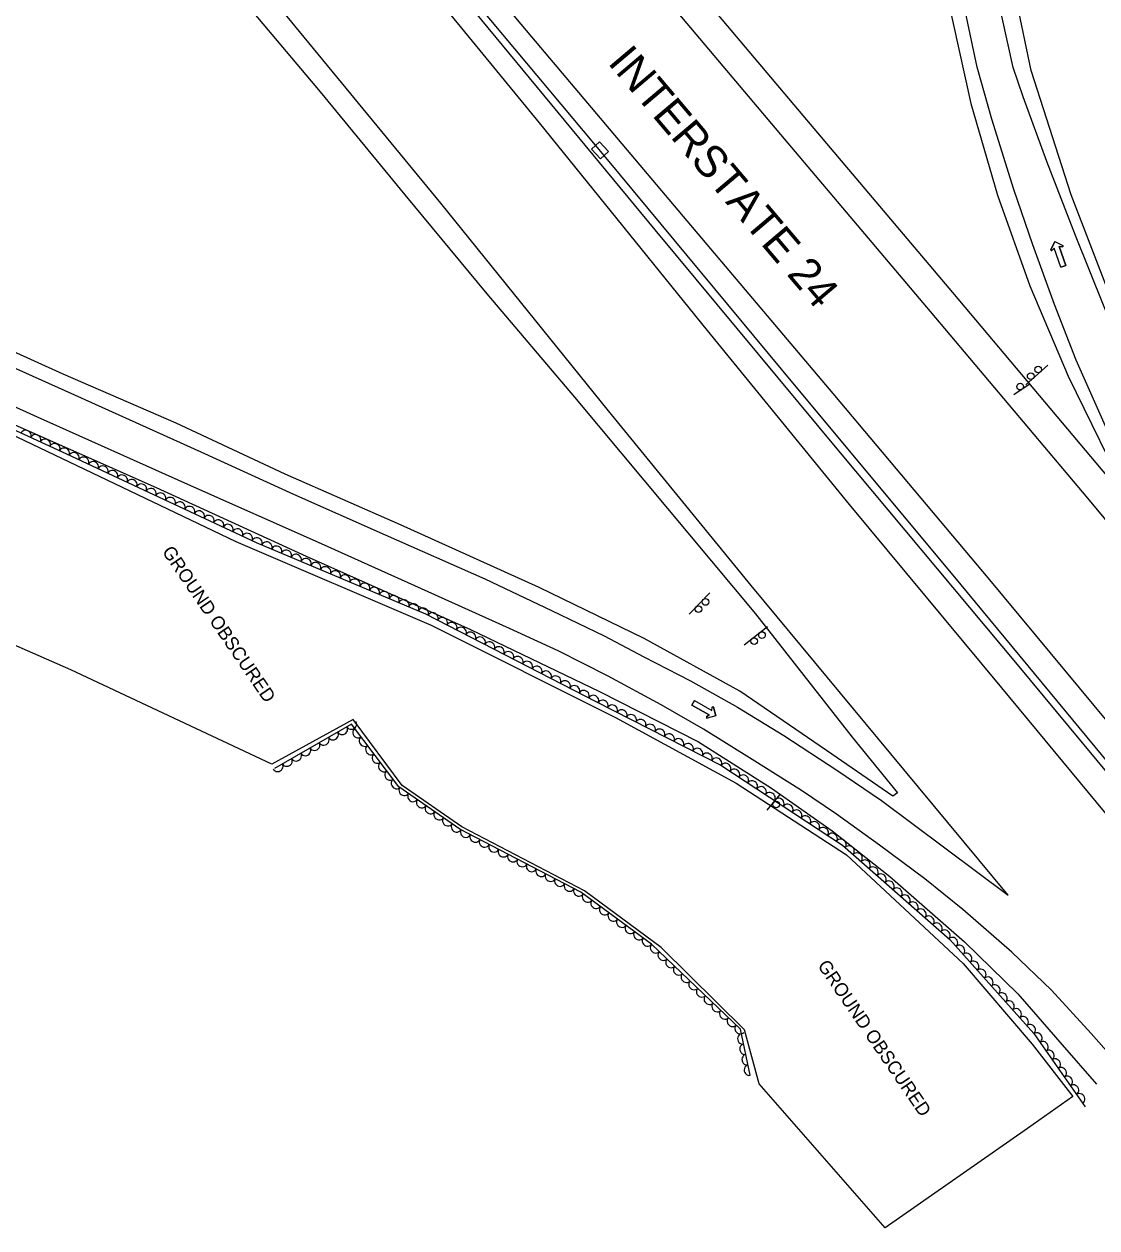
# Model space of a CAD drawing. Extents: x 1746719 to 1766531, y 631721 to 662391.
# Drawn here: x 1765092 to 1765496, y 631721.4 to 632174.7 of the extents above; entities that cross this region are included whole.
import ezdxf

# ---------------------------------------------------------------- set-up
doc = ezdxf.new("R2010")
doc.units = 0
for name, color, linetype in [('SURVEY - AERIAL SURVEY - Photo Control - Points - Elevations', 7, 'Continuous'), ('SURVEY - AERIAL SURVEY - Photo Control - Points - Locators', 7, 'Continuous'), ('SURVEY - AERIAL SURVEY - Photo Control - Points - Numbers', 7, 'Continuous'), ('SURVEY - AERIAL SURVEY - Photo Control with Text', 7, 'Continuous'), ('SURVEY - CENTERLINE - Preliminary Curve Text', 7, 'Continuous'), ('SURVEY - CONTROL - Grid', 7, 'Continuous'), ('SURVEY - CONTROL - Points - Numbers', 7, 'Continuous')]:
    doc.layers.add(name, color=color, linetype=linetype)

msp = doc.modelspace()

# ---------------------------------------------------------------- linework, layer by layer
at = {"layer": 'SURVEY - AERIAL SURVEY - Photo Control - Points - Elevations'}
for points in [[(1765613.08, 631857.84), (1765592.44, 631889.95), (1765573.16, 631922.16), (1765555.5, 631953.06), (1765540.07, 631980.66), (1765523.25, 632013.48), (1765508.94, 632043.83), (1765498.69, 632068.22), (1765487.98, 632095.12), (1765477.19, 632123.03), (1765468.29, 632147.31), (1765464.5, 632158.36), (1765456.25, 632196.1), (1765448.28, 632241.73), (1765443.07, 632284.6), (1765440.36, 632328.63), (1765439.98, 632371.91), (1765443.18, 632410.17), (1765448.12, 632451.74), (1765455.37, 632495.99), (1765462.05, 632527.34), (1765469.91, 632552.14), (1765479.57, 632576.84), (1765491.84, 632602.17)], [(1765440.07, 632593.9), (1765442.19, 632580.17), (1765443.24, 632562.14), (1765443.57, 632544.12), (1765438.07, 632506.08), (1765430.69, 632456.98), (1765425.32, 632416.17), (1765421.03, 632362.35), (1765421.61, 632323.27), (1765424.05, 632280.68), (1765427.02, 632252.66), (1765432.84, 632220.18), (1765439.47, 632185.87), (1765448.55, 632144.79), (1765458.63, 632110.27), (1765470.74, 632076.1), (1765485.2, 632042.08), (1765508.89, 631993.69)], [(1765617.91, 631861.18), (1765587.7, 631908.53), (1765560.09, 631956.58), (1765539.13, 631994.63), (1765521.12, 632029.66), (1765501.27, 632071.64), (1765486.38, 632110.47), (1765471.26, 632157.22), (1765461.36, 632204.84), (1765452.6, 632262.35), (1765447.87, 632307.48), (1765446.38, 632361.69), (1765451.48, 632418.12), (1765458.2, 632469.59), (1765473.12, 632538.35), (1765494.3, 632592.71)], [(1765551.33, 631814.51), (1765509.18, 631865.7), (1765460.27, 631924.71), (1765402.9, 631993.76), (1765349.42, 632059.3), (1765286.16, 632137.54), (1765219.57, 632218.76), (1765150.25, 632304.42), (1765105.99, 632358.22), (1765051.65, 632424.04), (1764996.08, 632491.66), (1764956.31, 632539.98), (1764947.09, 632551.71)], [(1764960.97, 632553.75), (1765002.06, 632504.48), (1765047.43, 632450.05), (1765098.33, 632389.2), (1765153.07, 632323.99), (1765227.7, 632235.87), (1765283.12, 632169.95), (1765341.55, 632100.59), (1765396.59, 632035.58), (1765455.58, 631965.42), (1765512.04, 631897.43), (1765570.28, 631827.66)], [(1765462.61, 631846.67), (1765423.33, 631894.06), (1765365.85, 631963.25), (1765312.16, 632029.04), (1765248.93, 632107.24), (1765182.36, 632188.44), (1765113.06, 632274.07), (1765068.95, 632327.69), (1765014.6, 632393.53), (1764959.01, 632461.17), (1764948.05, 632474.49)], [(1765142.52, 632410.73), (1765264.38, 632266.82), (1765319.85, 632200.86), (1765378.23, 632131.56), (1765433.28, 632066.53), (1765492.42, 631996.2), (1765545.94, 631931.74)], [(1765173.5, 632391.16), (1765272.79, 632273.92), (1765328.26, 632207.95), (1765386.63, 632138.66), (1765441.69, 632073.62), (1765508.89, 631993.69)], [(1765061.17, 632320.64), (1765093.26, 632282), (1765128.79, 632238.84), (1765165.75, 632194.16), (1765203.52, 632149.28), (1765235.39, 632110.44), (1765266.27, 632073.12), (1765299.29, 632034.26), (1765334.32, 631992.31), (1765367.47, 631952.58), (1765403.91, 631906.13), (1765420.97, 631885.28), (1765419.13, 631884.02), (1765394.14, 631901.2), (1765361.51, 631923.56), (1765325.56, 631943.32), (1765286.02, 631962.56), (1765233.72, 631986.17), (1765190.29, 632005.22), (1765149.26, 632024.46), (1765106.78, 632042.95), (1765056.82, 632065.46)], [(1765545.94, 631931.74), (1765529.13, 631962.02), (1765514.52, 631991.06), (1765499.76, 632022.17), (1765488.26, 632048.18), (1765479.99, 632069.08), (1765471.83, 632091.62), (1765464.72, 632112.45), (1765456.44, 632138.98), (1765450.91, 632158.46), (1765446.47, 632179.19)], [(1765054.4, 632060.48), (1765111.06, 632035.08), (1765158.59, 632013.64), (1765193.44, 631997.68), (1765228.05, 631982.4), (1765265.5, 631965.83), (1765290.61, 631953.91), (1765310.42, 631944.36), (1765325.36, 631936.41), (1765342.97, 631927.37), (1765360.66, 631917.51), (1765378.09, 631906.83), (1765398.1, 631893.81), (1765414.85, 631882.29), (1765462.61, 631846.67)], [(1765505.22, 631781.63), (1765493.86, 631794.63), (1765478.89, 631810.87), (1765464.02, 631825.25), (1765445.48, 631841.28), (1765431.18, 631852.88), (1765414.2, 631865.58), (1765397.94, 631877.17), (1765384.73, 631886.12), (1765366.16, 631897.78), (1765347.86, 631909.16), (1765331.95, 631918.39), (1765312.02, 631929.13), (1765293.17, 631938.66), (1765274.84, 631947.12), (1765244.14, 631960.95), (1765203.98, 631978.95), (1765153.71, 632001.37), (1765097.05, 632026.74), (1765048.57, 632048.62)], [(1765077.1, 632028.78), (1765141.79, 632000.18), (1765198.2, 631974.31), (1765260.11, 631946.8), (1765308.77, 631923.4), (1765346.01, 631904.41), (1765373.45, 631886.95), (1765396.28, 631870.88), (1765418.07, 631853.78), (1765446.13, 631829.06), (1765466.21, 631809.56), (1765482.9, 631790.35), (1765495.82, 631775.46)]]:
    msp.add_lwpolyline(points, dxfattribs=at)
at = {"layer": 'SURVEY - AERIAL SURVEY - Photo Control - Points - Locators'}
for p, q in [((1765478.68, 632089.77), (1765480.16, 632092.81)), ((1765480.16, 632092.81), (1765478.68, 632089.77)), ((1765479.98, 632090.3), (1765479.06, 632089.48)), ((1765479.98, 632090.3), (1765479.06, 632089.48)), ((1765482.44, 632083.19), (1765479.98, 632090.3)), ((1765482.44, 632083.19), (1765479.98, 632090.3)), ((1765480.16, 632092.81), (1765483.2, 632091.33)), ((1765480.16, 632092.81), (1765483.2, 632091.33)), ((1765483.07, 632090.86), (1765481.84, 632090.94)), ((1765481.84, 632090.94), (1765484.3, 632083.83)), ((1765484.3, 632083.83), (1765481.84, 632090.94)), ((1765481.84, 632090.94), (1765483.07, 632090.86)), ((1765484.3, 632083.83), (1765482.44, 632083.19)), ((1765482.44, 632083.19), (1765484.3, 632083.83)), ((1765343.48, 631918.28), (1765344.46, 631919.99)), ((1765344.46, 631919.99), (1765343.48, 631918.28)), ((1765350.01, 631914.55), (1765343.48, 631918.28)), ((1765343.48, 631918.28), (1765350.01, 631914.55)), ((1765344.46, 631919.99), (1765350.98, 631916.26)), ((1765344.46, 631919.99), (1765350.98, 631916.26)), ((1765350.98, 631916.26), (1765351.14, 631917.47)), ((1765350.98, 631916.26), (1765351.14, 631917.47)), ((1765351.62, 631917.51), (1765352.51, 631914.25)), ((1765352.51, 631914.25), (1765351.62, 631917.51)), ((1765349.03, 631913.8), (1765350.01, 631914.55)), ((1765350.01, 631914.55), (1765349.03, 631913.8)), ((1765352.51, 631914.25), (1765349.25, 631913.36)), ((1765352.51, 631914.25), (1765349.25, 631913.36))]:
    msp.add_line(p, q, dxfattribs=at)
msp.add_lwpolyline([(1765044.53, 632040.67), (1765109.02, 632009.84), (1765171.82, 631979.85), (1765245.32, 631948.38), (1765314.73, 631913.54), (1765360.18, 631888.87), (1765401.66, 631861.83), (1765445.71, 631820.91), (1765471.67, 631790.58), (1765486.93, 631770.91), (1765469.91, 631758.86), (1765416.24, 631721.38), (1765368.79, 631775.62), (1765363.37, 631795.95), (1765331.95, 631826.98), (1765303.06, 631848.28), (1765256.87, 631872.37), (1765234.44, 631888.01), (1765215.97, 631912.84), (1765185.38, 631895.99), (1765109.68, 631931.6), (1765071.68, 631948.14)], dxfattribs=at)
for centre, start, end in [((1765478.9, 632089.67), 154.0249, 311.5181), ((1765478.9, 632089.67), 154.0249, 311.5181), ((1765483.09, 632091.11), 266.5766, 64.0249), ((1765483.09, 632091.11), 266.5766, 64.0249), ((1765351.38, 631917.44), 15.2179, 172.7111), ((1765351.38, 631917.44), 15.2179, 172.7111), ((1765349.18, 631913.6), 127.7697, 285.2179), ((1765349.18, 631913.6), 127.7697, 285.2179)]:
    msp.add_arc(centre, 0.246, start, end, dxfattribs=at)
at = {"layer": 'SURVEY - AERIAL SURVEY - Photo Control - Points - Numbers'}
for points in [[(1765560.92, 631819.1), (1765515.65, 631873.77), (1765466.15, 631933.51), (1765399.44, 632013.32), (1765329.71, 632097.2), (1765243.39, 632201.75), (1765158.16, 632303.8), (1765080.83, 632397.01), (1764991.91, 632504.37), (1764952.62, 632552.7)], [(1764955.92, 632552.91), (1764992.06, 632508.68), (1765041.02, 632449.26), (1765098, 632380.66), (1765161.77, 632304.15), (1765237.26, 632212.55), (1765311.65, 632123.69), (1765382.03, 632038.92), (1765441.78, 631967.25), (1765509.08, 631885.87), (1765563.31, 631820.73)]]:
    msp.add_lwpolyline(points, dxfattribs=at)
at = {"layer": 'SURVEY - AERIAL SURVEY - Photo Control with Text'}
for points in [[(1764452.49, 632404.38), (1764486.33, 632373.71), (1764531, 632332.53), (1764585.35, 632287.52), (1764640.85, 632245.36), (1764695.65, 632207.87), (1764755.06, 632171.24), (1764806.67, 632143.96), (1764873.53, 632116.53), (1764931.05, 632087.11), (1765002.56, 632056.17), (1765050.95, 632039.19), (1765107.97, 632012.83), (1765179.41, 631979.54), (1765243.14, 631952.64), (1765307.28, 631919.61), (1765354.38, 631895.66), (1765400.19, 631865.55), (1765440.63, 631830.04), (1765472.29, 631794.56), (1765491.64, 631767.03)], [(1765365.5, 631778.88), (1765361.82, 631796.19), (1765328.3, 631828.22), (1765301.63, 631847.82), (1765256.08, 631871.51), (1765233.17, 631887.46), (1765215.35, 631911.06), (1765186.3, 631894.42)]]:
    msp.add_lwpolyline(points, dxfattribs=at)
for centre, major_axis in [((1765092.7, 632019.89), (1.82, -0.84)), ((1765096.33, 632018.21), (1.82, -0.84)), ((1765099.96, 632016.53), (1.82, -0.84)), ((1765103.59, 632014.85), (1.82, -0.84)), ((1765107.22, 632013.17), (1.82, -0.84)), ((1765110.85, 632011.49), (1.81, -0.84)), ((1765114.47, 632009.8), (1.81, -0.84)), ((1765118.1, 632008.11), (1.81, -0.84)), ((1765121.72, 632006.42), (1.81, -0.84)), ((1765125.35, 632004.73), (1.81, -0.84)), ((1765128.97, 632003.04), (1.81, -0.84)), ((1765132.6, 632001.35), (1.81, -0.84)), ((1765136.23, 631999.66), (1.81, -0.84)), ((1765139.85, 631997.97), (1.81, -0.84)), ((1765143.48, 631996.28), (1.81, -0.84)), ((1765147.1, 631994.59), (1.81, -0.84)), ((1765150.73, 631992.9), (1.81, -0.84)), ((1765154.35, 631991.21), (1.81, -0.84)), ((1765157.98, 631989.52), (1.81, -0.84)), ((1765161.61, 631987.83), (1.81, -0.84)), ((1765165.23, 631986.14), (1.81, -0.84)), ((1765168.86, 631984.45), (1.81, -0.84)), ((1765172.48, 631982.77), (1.81, -0.84)), ((1765176.11, 631981.08), (1.81, -0.84)), ((1765179.74, 631979.4), (1.84, -0.78)), ((1765183.43, 631977.84), (1.84, -0.78)), ((1765187.11, 631976.29), (1.84, -0.78)), ((1765190.8, 631974.73), (1.84, -0.78)), ((1765194.48, 631973.18), (1.84, -0.78)), ((1765198.17, 631971.62), (1.84, -0.78)), ((1765201.85, 631970.06), (1.84, -0.78)), ((1765205.54, 631968.51), (1.84, -0.78)), ((1765209.22, 631966.95), (1.84, -0.78)), ((1765212.91, 631965.4), (1.84, -0.78)), ((1765216.59, 631963.84), (1.84, -0.78)), ((1765220.28, 631962.29), (1.84, -0.78)), ((1765223.96, 631960.73), (1.84, -0.78)), ((1765227.65, 631959.17), (1.84, -0.78)), ((1765231.33, 631957.62), (1.84, -0.78)), ((1765235.02, 631956.06), (1.84, -0.78)), ((1765238.7, 631954.51), (1.84, -0.78)), ((1765242.39, 631952.95), (1.84, -0.78)), ((1765245.97, 631951.18), (1.78, -0.92)), ((1765249.53, 631949.35), (1.78, -0.92)), ((1765253.08, 631947.51), (1.78, -0.92)), ((1765256.64, 631945.68), (1.78, -0.92)), ((1765260.19, 631943.85), (1.78, -0.92)), ((1765263.75, 631942.02), (1.78, -0.92)), ((1765267.31, 631940.19), (1.78, -0.92)), ((1765270.86, 631938.36), (1.78, -0.92)), ((1765274.42, 631936.53), (1.78, -0.92)), ((1765277.98, 631934.7), (1.78, -0.92)), ((1765281.53, 631932.87), (1.78, -0.92)), ((1765285.09, 631931.03), (1.78, -0.92)), ((1765288.64, 631929.2), (1.78, -0.92)), ((1765292.2, 631927.37), (1.78, -0.92)), ((1765295.76, 631925.54), (1.78, -0.92)), ((1765299.31, 631923.71), (1.78, -0.92)), ((1765302.87, 631921.88), (1.78, -0.92)), ((1765306.43, 631920.05), (1.78, -0.92)), ((1765309.99, 631918.23), (1.78, -0.91)), ((1765313.55, 631916.42), (1.78, -0.91)), ((1765317.12, 631914.6), (1.78, -0.91)), ((1765215.34, 631911.06), (-1.74, -0.99)), ((1765320.68, 631912.79), (1.78, -0.91)), ((1765324.25, 631910.98), (1.78, -0.91)), ((1765208.4, 631907.08), (-1.74, -0.99)), ((1765211.87, 631909.07), (-1.74, -0.99)), ((1765217.75, 631907.88), (-1.21, 1.6)), ((1765327.82, 631909.16), (1.78, -0.91)), ((1765331.38, 631907.35), (1.78, -0.91)), ((1765334.95, 631905.54), (1.78, -0.91)), ((1765201.46, 631903.1), (-1.74, -0.99)), ((1765204.93, 631905.09), (-1.74, -0.99)), ((1765220.16, 631904.69), (-1.21, 1.6)), ((1765222.57, 631901.49), (-1.21, 1.6)), ((1765338.51, 631903.73), (1.78, -0.91)), ((1765342.08, 631901.91), (1.78, -0.91)), ((1765194.52, 631899.12), (-1.74, -0.99)), ((1765197.99, 631901.11), (-1.74, -0.99)), ((1765224.99, 631898.3), (-1.21, 1.6)), ((1765345.64, 631900.1), (1.78, -0.91)), ((1765349.21, 631898.29), (1.78, -0.91)), ((1765352.77, 631896.47), (1.78, -0.91)), ((1765187.58, 631895.15), (-1.74, -0.99)), ((1765191.05, 631897.13), (-1.74, -0.99)), ((1765227.4, 631895.11), (-1.21, 1.6)), ((1765356.22, 631894.45), (1.67, -1.1)), ((1765359.56, 631892.25), (1.67, -1.1)), ((1765229.81, 631891.92), (-1.21, 1.6)), ((1765232.22, 631888.73), (-1.21, 1.6)), ((1765362.9, 631890.05), (1.67, -1.1)), ((1765366.25, 631887.86), (1.67, -1.1)), ((1765235.16, 631886.08), (-1.64, 1.14)), ((1765238.44, 631883.8), (-1.64, 1.14)), ((1765369.59, 631885.66), (1.67, -1.1)), ((1765372.93, 631883.46), (1.67, -1.1)), ((1765241.72, 631881.51), (-1.64, 1.14)), ((1765245, 631879.23), (-1.64, 1.14)), ((1765376.27, 631881.27), (1.67, -1.1)), ((1765379.62, 631879.07), (1.67, -1.1)), ((1765248.29, 631876.94), (-1.64, 1.14)), ((1765251.57, 631874.65), (-1.64, 1.14)), ((1765382.96, 631876.87), (1.67, -1.1)), ((1765386.3, 631874.68), (1.67, -1.1)), ((1765254.85, 631872.37), (-1.64, 1.14)), ((1765258.3, 631870.36), (-1.77, 0.92)), ((1765389.64, 631872.48), (1.67, -1.1)), ((1765392.99, 631870.28), (1.67, -1.1)), ((1765261.85, 631868.51), (-1.77, 0.92)), ((1765265.4, 631866.67), (-1.77, 0.92)), ((1765396.33, 631868.09), (1.67, -1.1)), ((1765399.67, 631865.89), (1.67, -1.1)), ((1765268.95, 631864.82), (-1.77, 0.92)), ((1765272.49, 631862.97), (-1.77, 0.92)), ((1765276.04, 631861.13), (-1.77, 0.92)), ((1765402.73, 631863.32), (1.5, -1.32)), ((1765405.74, 631860.68), (1.5, -1.32)), ((1765279.59, 631859.28), (-1.77, 0.92)), ((1765283.14, 631857.44), (-1.77, 0.92)), ((1765408.74, 631858.04), (1.5, -1.32)), ((1765411.75, 631855.4), (1.5, -1.32)), ((1765286.69, 631855.59), (-1.77, 0.92)), ((1765290.24, 631853.75), (-1.77, 0.92)), ((1765414.75, 631852.76), (1.5, -1.32)), ((1765293.79, 631851.9), (-1.77, 0.92)), ((1765297.34, 631850.06), (-1.77, 0.92)), ((1765300.89, 631848.21), (-1.77, 0.92)), ((1765417.76, 631850.12), (1.5, -1.32)), ((1765420.77, 631847.48), (1.5, -1.32)), ((1765304.18, 631845.95), (-1.61, 1.18)), ((1765307.4, 631843.58), (-1.61, 1.18)), ((1765423.77, 631844.84), (1.5, -1.32)), ((1765426.78, 631842.21), (1.5, -1.32)), ((1765310.62, 631841.21), (-1.61, 1.18)), ((1765313.85, 631838.84), (-1.61, 1.18)), ((1765429.78, 631839.57), (1.5, -1.32)), ((1765317.07, 631836.48), (-1.61, 1.18)), ((1765320.29, 631834.11), (-1.61, 1.18)), ((1765432.79, 631836.93), (1.5, -1.32)), ((1765435.79, 631834.29), (1.5, -1.32)), ((1765323.51, 631831.74), (-1.61, 1.18)), ((1765326.74, 631829.37), (-1.61, 1.18)), ((1765438.8, 631831.65), (1.5, -1.32)), ((1765441.67, 631828.87), (1.33, -1.49)), ((1765329.79, 631826.8), (-1.45, 1.38)), ((1765444.33, 631825.89), (1.33, -1.49)), ((1765332.68, 631824.03), (-1.45, 1.38)), ((1765335.57, 631821.27), (-1.45, 1.38)), ((1765447, 631822.9), (1.33, -1.49)), ((1765449.66, 631819.92), (1.33, -1.49)), ((1765338.47, 631818.51), (-1.45, 1.38)), ((1765341.36, 631815.74), (-1.45, 1.38)), ((1765452.32, 631816.93), (1.33, -1.49)), ((1765344.25, 631812.98), (-1.45, 1.38)), ((1765454.99, 631813.95), (1.33, -1.49)), ((1765457.65, 631810.97), (1.33, -1.49)), ((1765347.14, 631810.22), (-1.45, 1.38)), ((1765350.03, 631807.45), (-1.45, 1.38)), ((1765460.31, 631807.98), (1.33, -1.49)), ((1765352.93, 631804.69), (-1.45, 1.38)), ((1765355.82, 631801.93), (-1.45, 1.38)), ((1765462.97, 631805), (1.33, -1.49)), ((1765465.64, 631802.01), (1.33, -1.49)), ((1765358.71, 631799.16), (-1.45, 1.38)), ((1765468.3, 631799.03), (1.33, -1.49)), ((1765361.6, 631796.4), (-1.45, 1.38)), ((1765362.59, 631792.57), (-0.42, 1.96)), ((1765470.96, 631796.04), (1.33, -1.49)), ((1765473.44, 631792.91), (1.15, -1.64)), ((1765363.42, 631788.66), (-0.42, 1.96)), ((1765475.74, 631789.64), (1.15, -1.64)), ((1765364.25, 631784.75), (-0.42, 1.96)), ((1765478.05, 631786.37), (1.15, -1.64)), ((1765480.35, 631783.1), (1.15, -1.64)), ((1765365.08, 631780.83), (-0.42, 1.96)), ((1765482.65, 631779.82), (1.15, -1.64)), ((1765484.95, 631776.55), (1.15, -1.64)), ((1765487.25, 631773.28), (1.15, -1.64)), ((1765489.55, 631770.01), (1.15, -1.64))]:
    msp.add_ellipse(centre, major_axis=major_axis, ratio=0.940188, start_param=0, end_param=3.141593, dxfattribs=at)
at = {"layer": 'SURVEY - CENTERLINE - Preliminary Curve Text'}
msp.add_line((1765308.9, 632127.18), (1765308.9, 632127.18), dxfattribs=at)
msp.add_lwpolyline([(1765305.73, 632127.65), (1765308.66, 632130.37), (1765312.07, 632126.7), (1765309.14, 632123.98), (1765305.73, 632127.65)], dxfattribs=at)
at = {"layer": 'SURVEY - CONTROL - Grid'}
for p, q in [((1765477.55, 632046.3), (1765469.2, 632038.83)), ((1765470.9, 632039.31), (1765464.7, 632035.08)), ((1765342.46, 631952.5), (1765350.21, 631960.58)), ((1765363.19, 631940.94), (1765371.99, 631947.86)), ((1765371.9, 631878.65), (1765376.58, 631884.5))]:
    msp.add_line(p, q, dxfattribs=at)
for centre in [(1765471.09, 632042.16), (1765473.88, 632044.66), (1765467.09, 632038.2), (1765348.59, 631957.11), (1765345.99, 631954.41), (1765366.95, 631942.34), (1765369.9, 631944.66), (1765375.21, 631880.83)]:
    msp.add_circle(centre, 1.25, dxfattribs=at)

# ---------------------------------------------------------------- texts
at = {"layer": 'SURVEY - AERIAL SURVEY - Photo Control - Points - Locators'}
for rotation, p in [(304.3168, (1765143.81, 631976.06)), (304.3398, (1765390.64, 631820.16))]:
    msp.add_text('GROUND OBSCURED', height=5, rotation=rotation, dxfattribs=at).set_placement(p)
at = {"layer": 'SURVEY - CONTROL - Points - Numbers'}
msp.add_text('INTERSTATE 24', height=12, rotation=310.2599, dxfattribs=at).set_placement((1765311.53, 632160.09))

doc.saveas('drawing.dxf')
